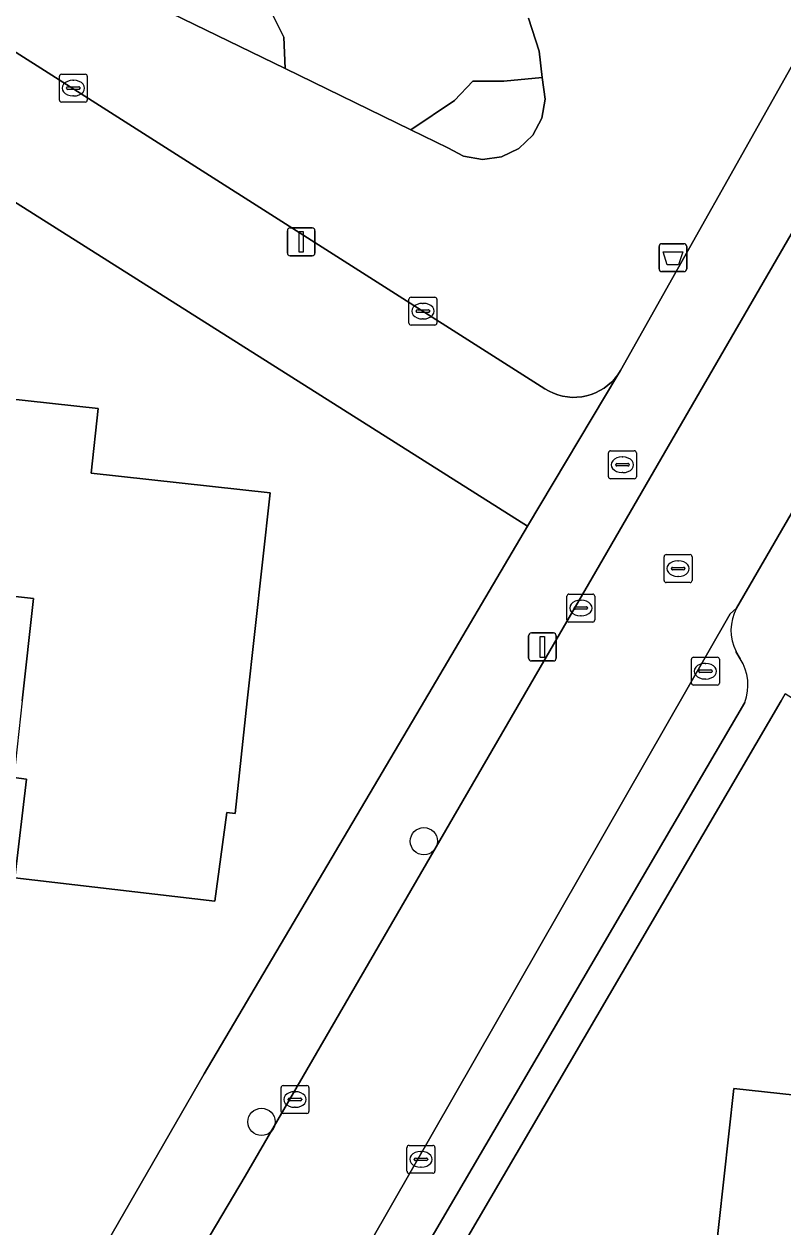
# Model space of a CAD drawing. Extents: x 162396 to 163643, y 386452 to 387406.
# Drawn here: x 162894.09 to 162921.28, y 386731.16 to 386774.24 of the extents above; entities that cross this region are included whole.
import ezdxf

# ---------------------------------------------------------------- set-up
doc = ezdxf.new("R2010")
doc.units = 0
for name, color, linetype in [('IMGEO_Afvalbak', 7, 'Continuous'), ('IMGEO_Boom', 7, 'Continuous'), ('IMGEO_Brandkraan', 7, 'Continuous'), ('IMGEO_Erf', 7, 'Continuous'), ('IMGEO_Groenvoorziening', 7, 'Continuous'), ('IMGEO_Kolk', 7, 'Continuous'), ('IMGEO_Lichtmast', 7, 'Continuous'), ('IMGEO_Pand', 7, 'Continuous'), ('IMGEO_Parkeervlak_open', 7, 'Continuous'), ('IMGEO_Rijbaan_lokaal_open', 7, 'Continuous'), ('IMGEO_Rioolput', 7, 'Continuous'), ('IMGEO_Voetpad_open', 7, 'Continuous')]:
    doc.layers.add(name, color=color, linetype=linetype)

msp = doc.modelspace()

# ---------------------------------------------------------------- linework, layer by layer
at = {"layer": 'IMGEO_Afvalbak'}
for p, q in [((162916.844, 386765.469), (162916.844, 386766.269)), ((162916.844, 386766.269), (162916.844, 386765.469)), ((162916.944, 386766.369), (162917.734, 386766.369)), ((162917.734, 386766.369), (162916.944, 386766.369)), ((162917.834, 386766.269), (162917.834, 386765.469)), ((162917.834, 386765.469), (162917.834, 386766.269)), ((162917.734, 386765.369), (162916.944, 386765.369)), ((162916.944, 386765.369), (162917.734, 386765.369))]:
    msp.add_line(p, q, dxfattribs=at)
msp.add_lwpolyline([(162916.987, 386766.083), (162917.691, 386766.083), (162917.542, 386765.613), (162917.136, 386765.613), (162916.987, 386766.083)], dxfattribs=at)
for centre, start, end in [((162916.944, 386766.269), 90, 180), ((162916.944, 386766.269), 90, 180), ((162917.734, 386766.269), 0, 90), ((162917.734, 386766.269), 360, 90), ((162916.944, 386765.469), 180, 270), ((162916.944, 386765.469), 180, 270), ((162917.734, 386765.469), 270, 0), ((162917.734, 386765.469), 270, 0)]:
    msp.add_arc(centre, 0.1, start, end, dxfattribs=at)
at = {"layer": 'IMGEO_Boom'}
for centre in [(162908.419, 386744.969), (162902.597, 386734.918)]:
    msp.add_circle(centre, 0.489, dxfattribs=at)
at = {"layer": 'IMGEO_Brandkraan'}
for p, q in [((162915.029, 386758.026), (162915.029, 386758.878)), ((162915.104, 386758.952), (162915.956, 386758.952)), ((162916.03, 386758.878), (162916.03, 386758.026)), ((162915.288, 386758.446), (162915.288, 386758.458)), ((162915.331, 386758.495), (162915.729, 386758.495)), ((162915.517, 386758.732), (162915.542, 386758.732)), ((162915.772, 386758.458), (162915.772, 386758.446)), ((162915.726, 386758.409), (162915.328, 386758.409)), ((162915.54, 386758.172), (162915.515, 386758.172)), ((162915.956, 386757.952), (162915.104, 386757.952))]:
    msp.add_line(p, q, dxfattribs=at)
for points in [[(162915.029, 386758.026), (162915.029, 386758.878)], [(162915.104, 386758.952), (162915.956, 386758.952)], [(162916.03, 386758.878), (162916.03, 386758.026)], [(162915.956, 386757.952), (162915.104, 386757.952)]]:
    msp.add_lwpolyline(points, dxfattribs=at)
for centre, radius, start, end in [((162915.106, 386758.876), 0.0765, 91.552, 178.448), ((162915.106, 386758.876), 0.0765, 91.552, 178.448), ((162915.954, 386758.876), 0.0765, 1.552, 88.448), ((162915.954, 386758.876), 0.0765, 1.552, 88.448), ((162915.328, 386758.455), 0.0403, 85.8775, 175.7526), ((162915.325, 386758.445), 0.0366, 178.938, 274.7102), ((162915.729, 386758.452), 0.043, 264.8664, 352.4533), ((162915.733, 386758.457), 0.0386, 1.7309, 96.639), ((162915.106, 386758.028), 0.0765, 181.552, 268.448), ((162915.106, 386758.028), 0.0765, 181.552, 268.448), ((162915.954, 386758.028), 0.0765, 271.552, 358.448), ((162915.954, 386758.028), 0.0765, 271.552, 358.448)]:
    msp.add_arc(centre, radius, start, end, dxfattribs=at)
for centre, major_axis, ratio, start_param, end_param in [((162915.516, 386758.452), (-0.387, 0.002), 0.722429, 4.712389, 7.853982), ((162915.541, 386758.452), (-0.39, 0.002), 0.717154, 1.570796, 4.712389)]:
    msp.add_ellipse(centre, major_axis=major_axis, ratio=ratio, start_param=start_param, end_param=end_param, dxfattribs=at)
at = {"layer": 'IMGEO_Erf'}
for points in [[(162912.129, 386756.249), (162869.085, 386783.465), (162860.954, 386788.148), (162853.712, 386791.497), (162844.55, 386794.823), (162815.673, 386804.14), (162784.464, 386755.3)], [(162890.842, 386761.108), (162896.744, 386760.464), (162896.491, 386758.149), (162902.904, 386757.449), (162902.09, 386750), (162901.649, 386745.963), (162901.36, 386745.995), (162900.932, 386742.821), (162893.759, 386743.662), (162894.175, 386747.199), (162893.724, 386747.248)], [(162889.067, 386716.747), (162900.547, 386736.644), (162908.437, 386750), (162912.129, 386756.249)], [(162894.024, 386750), (162894.425, 386753.668), (162890.081, 386754.143)], [(162932.823, 386652.31), (162934.978, 386654.725), (162936.722, 386656.679), (162939.36, 386659.635), (162950.734, 386672.38), (162953.337, 386675.295), (162954.931, 386677.078), (162957.707, 386680.182), (162969.169, 386692.999), (162984.352, 386710.007), (162921.76, 386750), (162921.361, 386750.255), (162921.212, 386750), (162863.497, 386651.323), (162799.834, 386651.914)], [(162901.78, 386704.782), (162902.268, 386709.253), (162906.621, 386708.779), (162907.333, 386715.302), (162908.85, 386715.136), (162909.548, 386721.538), (162913.469, 386721.11), (162913.958, 386725.6), (162914.448, 386730.091), (162918.809, 386729.616), (162919.518, 386736.116), (162928.964, 386735.085), (162928.422, 386730.115), (162928.244, 386728.48), (162927.766, 386724.093), (162924.444, 386724.456), (162923.789, 386718.45), (162919.016, 386718.97), (162918.462, 386713.889), (162917.764, 386707.488), (162916.157, 386707.663), (162915.627, 386707.721), (162915.343, 386705.114)]]:
    msp.add_lwpolyline(points, dxfattribs=at)
at = {"layer": 'IMGEO_Groenvoorziening'}
for points in [[(162883.326, 386779.885), (162912.75, 386761.17), (162912.9, 386761.084), (162913.057, 386761.011), (162913.219, 386760.952), (162913.387, 386760.909), (162913.557, 386760.88), (162913.73, 386760.867), (162913.902, 386760.869), (162914.074, 386760.887), (162914.244, 386760.92), (162914.41, 386760.968), (162914.571, 386761.031), (162914.726, 386761.108), (162914.874, 386761.198), (162915.012, 386761.301), (162915.141, 386761.416), (162915.26, 386761.542), (162915.366, 386761.679), (162915.464, 386761.831), (162922.117, 386773.641), (162922.244, 386773.863), (162923.386, 386775.848)], [(162912.169, 386774.448), (162912.548, 386773.267), (162912.66, 386772.317), (162912.764, 386771.546), (162912.643, 386770.867), (162912.317, 386770.259), (162911.819, 386769.781), (162911.198, 386769.48), (162910.515, 386769.386), (162909.835, 386769.507), (162909.27, 386769.801), (162907.952, 386770.444), (162903.445, 386772.641), (162895.717, 386776.409)], [(162903.029, 386774.51), (162903.402, 386773.762), (162903.445, 386772.641), (162907.952, 386770.444), (162909.517, 386771.494), (162910.171, 386772.188), (162911.276, 386772.188), (162912.66, 386772.317), (162912.548, 386773.267), (162912.169, 386774.448)]]:
    msp.add_lwpolyline(points, dxfattribs=at)
for points in [[(162903.445, 386772.641), (162903.402, 386773.762), (162903.029, 386774.51), (162902.655, 386775.632), (162900.936, 386776.23), (162898.618, 386776.679), (162895.717, 386776.409)], [(162907.952, 386770.444), (162909.27, 386769.801), (162909.835, 386769.507), (162910.515, 386769.386), (162911.198, 386769.48), (162911.819, 386769.781), (162912.317, 386770.259), (162912.643, 386770.867), (162912.764, 386771.546), (162912.66, 386772.317), (162911.276, 386772.188), (162910.171, 386772.188), (162909.517, 386771.494)]]:
    msp.add_lwpolyline(points, close=True, dxfattribs=at)
at = {"layer": 'IMGEO_Kolk'}
for p, q in [((162895.356, 386771.515), (162895.356, 386772.367)), ((162895.431, 386772.441), (162896.283, 386772.441)), ((162895.844, 386772.221), (162895.869, 386772.221)), ((162896.357, 386772.367), (162896.357, 386771.515)), ((162895.615, 386771.935), (162895.615, 386771.947)), ((162896.053, 386771.898), (162895.655, 386771.898)), ((162895.658, 386771.984), (162896.056, 386771.984)), ((162896.099, 386771.947), (162896.099, 386771.935)), ((162896.283, 386771.441), (162895.431, 386771.441)), ((162895.867, 386771.661), (162895.842, 386771.661)), ((162907.956, 386764.454), (162908.808, 386764.454)), ((162907.881, 386763.528), (162907.881, 386764.38)), ((162908.369, 386764.234), (162908.394, 386764.234)), ((162908.882, 386764.38), (162908.882, 386763.528)), ((162908.14, 386763.948), (162908.14, 386763.96)), ((162908.578, 386763.911), (162908.18, 386763.911)), ((162908.183, 386763.997), (162908.581, 386763.997)), ((162908.392, 386763.674), (162908.367, 386763.674)), ((162908.624, 386763.96), (162908.624, 386763.948)), ((162908.808, 386763.454), (162907.956, 386763.454)), ((162913.54, 386752.895), (162913.54, 386753.747)), ((162913.615, 386753.821), (162914.467, 386753.821)), ((162914.541, 386753.747), (162914.541, 386752.895)), ((162913.799, 386753.315), (162913.799, 386753.327)), ((162914.237, 386753.278), (162913.839, 386753.278)), ((162913.842, 386753.364), (162914.24, 386753.364)), ((162914.028, 386753.601), (162914.053, 386753.601)), ((162914.283, 386753.327), (162914.283, 386753.315)), ((162914.467, 386752.821), (162913.615, 386752.821)), ((162914.051, 386753.041), (162914.026, 386753.041)), ((162918.078, 386751.56), (162918.93, 386751.56)), ((162918.003, 386750.634), (162918.003, 386751.486)), ((162918.305, 386751.103), (162918.703, 386751.103)), ((162918.491, 386751.34), (162918.516, 386751.34)), ((162919.004, 386751.486), (162919.004, 386750.634)), ((162918.262, 386751.054), (162918.262, 386751.066)), ((162918.7, 386751.017), (162918.302, 386751.017)), ((162918.514, 386750.78), (162918.489, 386750.78)), ((162918.746, 386751.066), (162918.746, 386751.054)), ((162918.93, 386750.56), (162918.078, 386750.56)), ((162903.298, 386735.295), (162903.298, 386736.147)), ((162903.373, 386736.221), (162904.225, 386736.221)), ((162904.299, 386736.147), (162904.299, 386735.295)), ((162903.557, 386735.715), (162903.557, 386735.727)), ((162903.995, 386735.678), (162903.597, 386735.678)), ((162903.6, 386735.764), (162903.998, 386735.764)), ((162903.786, 386736.001), (162903.811, 386736.001)), ((162904.041, 386735.727), (162904.041, 386735.715)), ((162904.225, 386735.221), (162903.373, 386735.221)), ((162903.809, 386735.441), (162903.784, 386735.441)), ((162907.811, 386733.152), (162907.811, 386734.004)), ((162907.886, 386734.078), (162908.738, 386734.078)), ((162908.812, 386734.004), (162908.812, 386733.152)), ((162908.07, 386733.572), (162908.07, 386733.584)), ((162908.508, 386733.535), (162908.11, 386733.535)), ((162908.113, 386733.621), (162908.511, 386733.621)), ((162908.299, 386733.858), (162908.324, 386733.858)), ((162908.554, 386733.584), (162908.554, 386733.572)), ((162908.738, 386733.078), (162907.886, 386733.078)), ((162908.322, 386733.298), (162908.297, 386733.298))]:
    msp.add_line(p, q, dxfattribs=at)
for points in [[(162895.356, 386771.515), (162895.356, 386772.367)], [(162895.431, 386772.441), (162896.283, 386772.441)], [(162896.357, 386772.367), (162896.357, 386771.515)], [(162896.283, 386771.441), (162895.431, 386771.441)], [(162907.956, 386764.454), (162908.808, 386764.454)], [(162907.881, 386763.528), (162907.881, 386764.38)], [(162908.882, 386764.38), (162908.882, 386763.528)], [(162908.808, 386763.454), (162907.956, 386763.454)], [(162913.54, 386752.895), (162913.54, 386753.747)], [(162913.615, 386753.821), (162914.467, 386753.821)], [(162914.541, 386753.747), (162914.541, 386752.895)], [(162914.467, 386752.821), (162913.615, 386752.821)], [(162918.078, 386751.56), (162918.93, 386751.56)], [(162918.003, 386750.634), (162918.003, 386751.486)], [(162919.004, 386751.486), (162919.004, 386750.634)], [(162918.93, 386750.56), (162918.078, 386750.56)], [(162903.298, 386735.295), (162903.298, 386736.147)], [(162903.373, 386736.221), (162904.225, 386736.221)], [(162904.299, 386736.147), (162904.299, 386735.295)], [(162904.225, 386735.221), (162903.373, 386735.221)], [(162907.811, 386733.152), (162907.811, 386734.004)], [(162907.886, 386734.078), (162908.738, 386734.078)], [(162908.812, 386734.004), (162908.812, 386733.152)], [(162908.738, 386733.078), (162907.886, 386733.078)]]:
    msp.add_lwpolyline(points, dxfattribs=at)
for centre, radius, start, end in [((162895.433, 386772.365), 0.0765, 91.552, 178.448), ((162895.433, 386772.365), 0.0765, 91.552, 178.448), ((162896.281, 386772.365), 0.0765, 1.552, 88.448), ((162896.281, 386772.365), 0.0765, 1.552, 88.448), ((162895.655, 386771.944), 0.0403, 85.8775, 175.7526), ((162895.652, 386771.934), 0.0366, 178.938, 274.7102), ((162896.056, 386771.941), 0.043, 264.8664, 352.4533), ((162896.06, 386771.946), 0.0386, 1.7309, 96.639), ((162895.433, 386771.517), 0.0765, 181.552, 268.448), ((162895.433, 386771.517), 0.0765, 181.552, 268.448), ((162896.281, 386771.517), 0.0765, 271.552, 358.448), ((162896.281, 386771.517), 0.0765, 271.552, 358.448), ((162907.958, 386764.378), 0.0765, 91.552, 178.448), ((162907.958, 386764.378), 0.0765, 91.552, 178.448), ((162908.806, 386764.378), 0.0765, 1.552, 88.448), ((162908.806, 386764.378), 0.0765, 1.552, 88.448), ((162908.18, 386763.957), 0.0403, 85.8775, 175.7526), ((162908.177, 386763.947), 0.0366, 178.938, 274.7102), ((162908.581, 386763.954), 0.043, 264.8664, 352.4533), ((162908.585, 386763.959), 0.0386, 1.7309, 96.639), ((162907.958, 386763.53), 0.0765, 181.552, 268.448), ((162907.958, 386763.53), 0.0765, 181.552, 268.448), ((162908.806, 386763.53), 0.0765, 271.552, 358.448), ((162908.806, 386763.53), 0.0765, 271.552, 358.448), ((162913.617, 386753.745), 0.0765, 91.552, 178.448), ((162913.617, 386753.745), 0.0765, 91.552, 178.448), ((162914.465, 386753.745), 0.0765, 1.552, 88.448), ((162914.465, 386753.745), 0.0765, 1.552, 88.448), ((162913.839, 386753.324), 0.0403, 85.8775, 175.7526), ((162913.836, 386753.314), 0.0366, 178.938, 274.7102), ((162914.24, 386753.321), 0.043, 264.8664, 352.4533), ((162914.244, 386753.326), 0.0386, 1.7309, 96.639), ((162913.617, 386752.897), 0.0765, 181.552, 268.448), ((162913.617, 386752.897), 0.0765, 181.552, 268.448), ((162914.465, 386752.897), 0.0765, 271.552, 358.448), ((162914.465, 386752.897), 0.0765, 271.552, 358.448), ((162918.08, 386751.484), 0.0765, 91.552, 178.448), ((162918.08, 386751.484), 0.0765, 91.552, 178.448), ((162918.928, 386751.484), 0.0765, 1.552, 88.448), ((162918.928, 386751.484), 0.0765, 1.552, 88.448), ((162918.302, 386751.063), 0.0403, 85.8775, 175.7526), ((162918.707, 386751.065), 0.0386, 1.7309, 96.639), ((162918.299, 386751.053), 0.0366, 178.938, 274.7102), ((162918.703, 386751.06), 0.043, 264.8664, 352.4533), ((162918.08, 386750.636), 0.0765, 181.552, 268.448), ((162918.08, 386750.636), 0.0765, 181.552, 268.448), ((162918.928, 386750.636), 0.0765, 271.552, 358.448), ((162918.928, 386750.636), 0.0765, 271.552, 358.448), ((162903.375, 386736.145), 0.0765, 91.552, 178.448), ((162903.375, 386736.145), 0.0765, 91.552, 178.448), ((162904.223, 386736.145), 0.0765, 1.552, 88.448), ((162904.223, 386736.145), 0.0765, 1.552, 88.448), ((162903.597, 386735.724), 0.0403, 85.8775, 175.7526), ((162903.594, 386735.714), 0.0366, 178.938, 274.7102), ((162903.998, 386735.721), 0.043, 264.8664, 352.4533), ((162904.002, 386735.726), 0.0386, 1.7309, 96.639), ((162903.375, 386735.297), 0.0765, 181.552, 268.448), ((162903.375, 386735.297), 0.0765, 181.552, 268.448), ((162904.223, 386735.297), 0.0765, 271.552, 358.448), ((162904.223, 386735.297), 0.0765, 271.552, 358.448), ((162907.888, 386734.002), 0.0765, 91.552, 178.448), ((162907.888, 386734.002), 0.0765, 91.552, 178.448), ((162908.736, 386734.002), 0.0765, 1.552, 88.448), ((162908.736, 386734.002), 0.0765, 1.552, 88.448), ((162908.11, 386733.581), 0.0403, 85.8775, 175.7526), ((162908.107, 386733.571), 0.0366, 178.938, 274.7102), ((162908.511, 386733.578), 0.043, 264.8664, 352.4533), ((162908.515, 386733.583), 0.0386, 1.7309, 96.639), ((162907.888, 386733.154), 0.0765, 181.552, 268.448), ((162907.888, 386733.154), 0.0765, 181.552, 268.448), ((162908.736, 386733.154), 0.0765, 271.552, 358.448), ((162908.736, 386733.154), 0.0765, 271.552, 358.448)]:
    msp.add_arc(centre, radius, start, end, dxfattribs=at)
for centre, major_axis, ratio, start_param, end_param in [((162895.843, 386771.941), (-0.387, 0.002), 0.722429, 4.712389, 7.853982), ((162895.868, 386771.941), (-0.39, 0.002), 0.717154, 1.570796, 4.712389), ((162908.368, 386763.954), (-0.387, 0.002), 0.722429, 4.712389, 7.853982), ((162908.393, 386763.954), (-0.39, 0.002), 0.717154, 1.570796, 4.712389), ((162914.027, 386753.321), (-0.387, 0.002), 0.722429, 4.712389, 7.853982), ((162914.052, 386753.321), (-0.39, 0.002), 0.717154, 1.570796, 4.712389), ((162918.49, 386751.06), (-0.387, 0.002), 0.722429, 4.712389, 7.853982), ((162918.515, 386751.06), (-0.39, 0.002), 0.717154, 1.570796, 4.712389), ((162903.785, 386735.721), (-0.387, 0.002), 0.722429, 4.712389, 7.853982), ((162903.81, 386735.721), (-0.39, 0.002), 0.717154, 1.570796, 4.712389), ((162908.298, 386733.578), (-0.387, 0.002), 0.722429, 4.712389, 7.853982), ((162908.323, 386733.578), (-0.39, 0.002), 0.717154, 1.570796, 4.712389)]:
    msp.add_ellipse(centre, major_axis=major_axis, ratio=ratio, start_param=start_param, end_param=end_param, dxfattribs=at)
at = {"layer": 'IMGEO_Lichtmast'}
for p, q in [((162903.525, 386766.036), (162903.525, 386766.836)), ((162903.525, 386766.836), (162903.525, 386766.036)), ((162903.625, 386766.936), (162904.415, 386766.936)), ((162904.415, 386766.936), (162903.625, 386766.936)), ((162904.515, 386766.836), (162904.515, 386766.036)), ((162904.515, 386766.036), (162904.515, 386766.836)), ((162904.415, 386765.936), (162903.625, 386765.936)), ((162903.625, 386765.936), (162904.415, 386765.936)), ((162912.267, 386752.429), (162913.057, 386752.429)), ((162913.057, 386752.429), (162912.267, 386752.429)), ((162912.167, 386751.529), (162912.167, 386752.329)), ((162912.167, 386752.329), (162912.167, 386751.529)), ((162913.157, 386752.329), (162913.157, 386751.529)), ((162913.157, 386751.529), (162913.157, 386752.329)), ((162913.057, 386751.429), (162912.267, 386751.429)), ((162912.267, 386751.429), (162913.057, 386751.429))]:
    msp.add_line(p, q, dxfattribs=at)
for points in [[(162903.945, 386766.811), (162904.095, 386766.811), (162904.095, 386766.061), (162903.945, 386766.061), (162903.945, 386766.811)], [(162912.587, 386752.304), (162912.737, 386752.304), (162912.737, 386751.554), (162912.587, 386751.554), (162912.587, 386752.304)]]:
    msp.add_lwpolyline(points, dxfattribs=at)
for centre, start, end in [((162903.625, 386766.836), 90, 180), ((162903.625, 386766.836), 90, 180), ((162904.415, 386766.836), 0, 90), ((162904.415, 386766.836), 360, 90), ((162903.625, 386766.036), 180, 270), ((162903.625, 386766.036), 180, 270), ((162904.415, 386766.036), 270, 0), ((162904.415, 386766.036), 270, 0), ((162912.267, 386752.329), 90, 180), ((162912.267, 386752.329), 90, 180), ((162913.057, 386752.329), 0, 90), ((162913.057, 386752.329), 360, 90), ((162912.267, 386751.529), 180, 270), ((162912.267, 386751.529), 180, 270), ((162913.057, 386751.529), 270, 0), ((162913.057, 386751.529), 270, 0)]:
    msp.add_arc(centre, 0.1, start, end, dxfattribs=at)
at = {"layer": 'IMGEO_Pand'}
for points in [[(162902.904, 386757.449), (162896.491, 386758.149), (162896.744, 386760.464), (162890.842, 386761.108), (162887.807, 386761.439), (162886.914, 386754.489), (162890.081, 386754.143), (162894.425, 386753.668), (162894.024, 386750), (162893.724, 386747.248), (162894.175, 386747.199), (162893.759, 386743.662), (162900.932, 386742.821), (162901.36, 386745.995), (162901.649, 386745.963), (162902.09, 386750)], [(162928.422, 386730.115), (162928.964, 386735.085), (162919.518, 386736.116), (162918.809, 386729.616), (162914.448, 386730.091), (162913.958, 386725.6), (162924.444, 386724.456), (162927.766, 386724.093), (162928.244, 386728.48)]]:
    msp.add_lwpolyline(points, close=True, dxfattribs=at)
at = {"layer": 'IMGEO_Parkeervlak_open'}
for points in [[(162919.621, 386753.313), (162919.39, 386753.115), (162906.451, 386730.546), (162908.024, 386729.629), (162919.916, 386749.941)], [(162919.752, 386751.507), (162919.599, 386751.77)]]:
    msp.add_lwpolyline(points, dxfattribs=at)
for centre, radius, start, end in [((162921.073, 386752.521), 1.654, 151.3734, 206.9929), ((162918.27, 386750.56), 1.759, 339.3899, 32.5672)]:
    msp.add_arc(centre, radius, start, end, dxfattribs=at)
at = {"layer": 'IMGEO_Rijbaan_lokaal_open'}
for points in [[(162869.085, 386783.465), (162912.129, 386756.249), (162915.366, 386761.679), (162915.26, 386761.542), (162915.141, 386761.416), (162915.012, 386761.301), (162914.874, 386761.198), (162914.726, 386761.108), (162914.571, 386761.031), (162914.41, 386760.968), (162914.244, 386760.92), (162914.074, 386760.887), (162913.902, 386760.869), (162913.73, 386760.867), (162913.557, 386760.88), (162913.387, 386760.909), (162913.219, 386760.952), (162913.057, 386761.011), (162912.9, 386761.084), (162912.75, 386761.17), (162883.326, 386779.885)], [(162890.79, 386703.612), (162894.3, 386709.561), (162898.573, 386716.804), (162903.004, 386724.533), (162906.451, 386730.546), (162919.39, 386753.115), (162919.621, 386753.313), (162927.717, 386767.287), (162928.896, 386769.301), (162929.102, 386769.652), (162924.748, 386772.326), (162923.585, 386770.172), (162916.906, 386758.651), (162914.448, 386754.399), (162902.012, 386732.978), (162899.696, 386729.077), (162891.884, 386715.828)]]:
    msp.add_lwpolyline(points, dxfattribs=at)
at = {"layer": 'IMGEO_Rioolput'}
for p, q in [((162917.024, 386754.309), (162917.024, 386755.161)), ((162917.099, 386755.235), (162917.951, 386755.235)), ((162917.512, 386755.015), (162917.537, 386755.015)), ((162918.025, 386755.161), (162918.025, 386754.309)), ((162917.283, 386754.729), (162917.283, 386754.741)), ((162917.721, 386754.692), (162917.323, 386754.692)), ((162917.326, 386754.778), (162917.724, 386754.778)), ((162917.767, 386754.741), (162917.767, 386754.729)), ((162917.951, 386754.235), (162917.099, 386754.235)), ((162917.535, 386754.455), (162917.51, 386754.455))]:
    msp.add_line(p, q, dxfattribs=at)
for points in [[(162917.024, 386754.309), (162917.024, 386755.161)], [(162917.099, 386755.235), (162917.951, 386755.235)], [(162918.025, 386755.161), (162918.025, 386754.309)], [(162917.951, 386754.235), (162917.099, 386754.235)]]:
    msp.add_lwpolyline(points, dxfattribs=at)
for centre, radius, start, end in [((162917.101, 386755.159), 0.0765, 91.552, 178.448), ((162917.101, 386755.159), 0.0765, 91.552, 178.448), ((162917.949, 386755.159), 0.0765, 1.552, 88.448), ((162917.949, 386755.159), 0.0765, 1.552, 88.448), ((162917.323, 386754.738), 0.0403, 85.8775, 175.7526), ((162917.32, 386754.728), 0.0366, 178.938, 274.7102), ((162917.724, 386754.735), 0.043, 264.8664, 352.4533), ((162917.728, 386754.74), 0.0386, 1.7309, 96.639), ((162917.101, 386754.311), 0.0765, 181.552, 268.448), ((162917.101, 386754.311), 0.0765, 181.552, 268.448), ((162917.949, 386754.311), 0.0765, 271.552, 358.448), ((162917.949, 386754.311), 0.0765, 271.552, 358.448)]:
    msp.add_arc(centre, radius, start, end, dxfattribs=at)
for centre, major_axis, ratio, start_param, end_param in [((162917.511, 386754.735), (-0.387, 0.002), 0.722429, 4.712389, 7.853982), ((162917.536, 386754.735), (-0.39, 0.002), 0.717154, 1.570796, 4.712389)]:
    msp.add_ellipse(centre, major_axis=major_axis, ratio=ratio, start_param=start_param, end_param=end_param, dxfattribs=at)
at = {"layer": 'IMGEO_Voetpad_open'}
for points in [[(162914.448, 386754.399), (162916.906, 386758.651), (162923.585, 386770.172), (162924.748, 386772.326), (162922.244, 386773.863), (162922.117, 386773.641), (162915.464, 386761.831), (162915.366, 386761.679), (162912.129, 386756.249), (162908.437, 386750), (162900.547, 386736.644), (162889.067, 386716.747), (162889.021, 386716.602), (162887.174, 386713.195)], [(162927.717, 386767.287), (162919.621, 386753.313)], [(162891.884, 386715.828), (162899.696, 386729.077), (162902.012, 386732.978), (162914.448, 386754.399)], [(162919.599, 386751.77), (162919.752, 386751.507)], [(162921.212, 386750), (162921.361, 386750.255)], [(162799.834, 386651.914), (162863.497, 386651.323), (162921.212, 386750)], [(162919.916, 386749.941), (162908.024, 386729.629), (162904.58, 386723.682), (162895.758, 386708.719), (162892.276, 386702.679), (162883.554, 386687.748), (162880.224, 386682.009), (162873.044, 386669.628)]]:
    msp.add_lwpolyline(points, dxfattribs=at)
for centre, radius, start, end in [((162921.073, 386752.521), 1.654, 151.3734, 206.9929), ((162918.27, 386750.56), 1.759, 339.3899, 32.5672)]:
    msp.add_arc(centre, radius, start, end, dxfattribs=at)

doc.saveas('drawing.dxf')
